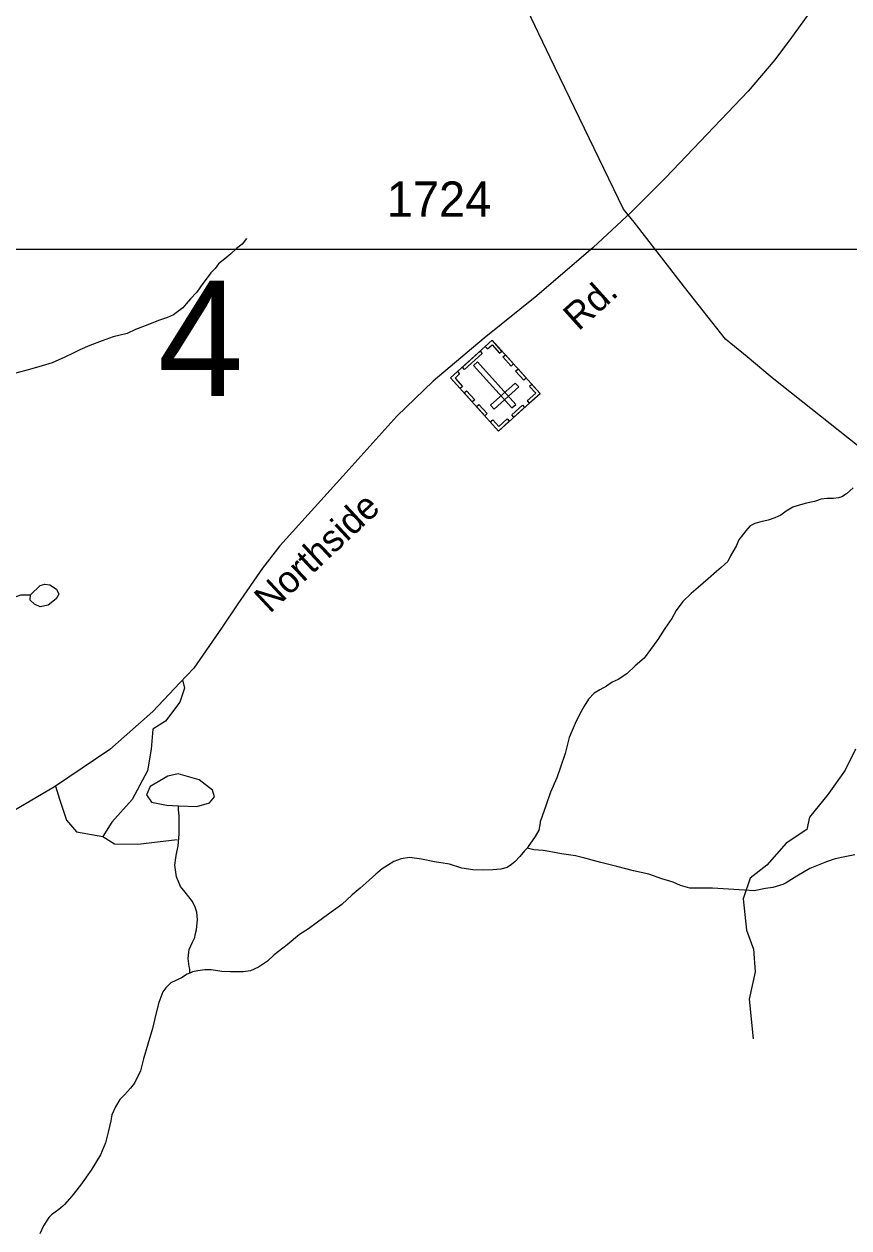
# Model space of a CAD drawing. Extents: x 2056842 to 2160602, y 826753 to 1016856.
# Drawn here: x 2087342 to 2090272, y 855845 to 860118 of the extents above; entities that cross this region are included whole.
import ezdxf

# ---------------------------------------------------------------- set-up
doc = ezdxf.new("R2010")
doc.units = 0
for name, color, linetype in [('Exist Boundary Political City Limit New', 7, 'Continuous'), ('Exist Cultural Cemetery CELL', 7, 'Continuous'), ('Exist Hydrographic Creek Single Shore', 7, 'Continuous'), ('Exist Hydrographic Misc Water Feature', 7, 'Continuous'), ('Exist Road Non-System Type 51', 7, 'Continuous'), ('Exist Road Secondary Structure Standard Bridge Number Label', 7, 'Continuous'), ('Exist Road Secondary Type 51 Attributed', 7, 'Continuous'), ('Exist Road Secondary Type 51 Label', 7, 'Continuous'), ('Exist Road Secondary Type 51 Number Label', 7, 'Continuous'), ('Map Preparation Boundary City Limit Buffer Line', 7, 'Continuous'), ('Scratch_Level_6', 7, 'Continuous')]:
    doc.layers.add(name, color=color, linetype=linetype)

msp = doc.modelspace()

# ---------------------------------------------------------------- linework, layer by layer
at = {"layer": 'Exist Boundary Political City Limit New'}
msp.add_lwpolyline([(2091735, 858766.5), (2090411.6, 858536.4), (2090000, 858863), (2089992.9, 858868.9), (2089910.4, 858937), (2089833.6, 859000.2), (2089688.6, 859184.9), (2089636.1, 859251.8), (2089509.2, 859414.6), (2089471.8, 859460.8), (2089211, 860000), (2088522.2, 861440.5)], dxfattribs=at)
at = {"layer": 'Exist Cultural Cemetery CELL'}
for points in [[(2089175.2, 858807), (2089027.4, 858673.7), (2088856.9, 858862.9), (2089004.8, 858996.2)], [(2088980.2, 858974), (2088987.9, 858965.4), (2089004.3, 858980.2), (2089031.3, 858950.2), (2089039.6, 858957.6), (2089004.8, 858996.2)], [(2088969.8, 858949.2), (2088906.7, 858892.3), (2088899.1, 858900.8), (2088962.1, 858957.6)], [(2089074.6, 858755.8), (2089088.5, 858768.3), (2088952.7, 858918.9), (2088938.9, 858906.4)], [(2089051.6, 858944.2), (2089080.6, 858912.1), (2089072.2, 858904.4), (2089043.2, 858936.6)], [(2088881.5, 858885), (2088889.2, 858876.5), (2088872.8, 858861.8), (2088899.9, 858831.8), (2088891.6, 858824.3), (2088856.9, 858862.9)], [(2089096.6, 858894.3), (2089125.6, 858862.1), (2089117.2, 858854.5), (2089088.2, 858886.7)], [(2089099.4, 858830.3), (2089086.9, 858844.1), (2088999.4, 858765.3), (2089011.9, 858751.4)], [(2089146.2, 858839.2), (2089137.8, 858831.6), (2089159.4, 858807.7), (2089129.2, 858780.5), (2089136.7, 858772.3), (2089175.2, 858807)], [(2088913.7, 858816.8), (2088942.7, 858784.6), (2088934.3, 858777), (2088905.3, 858809.2)], [(2088957.8, 858767.8), (2088986.8, 858735.6), (2088978.4, 858728), (2088949.4, 858760.2)], [(2089120.2, 858757.4), (2089081.7, 858722.7), (2089074.1, 858731.2), (2089112.6, 858765.9)], [(2088998.3, 858705.9), (2089006.7, 858713.5), (2089028.3, 858689.6), (2089058.4, 858716.7), (2089065.8, 858708.5), (2089027.3, 858673.7)]]:
    msp.add_lwpolyline(points, close=True, dxfattribs=at)
at = {"layer": 'Exist Hydrographic Creek Single Shore'}
for points in [[(2088132.7, 859357.5), (2088116.5, 859337.2), (2088096.8, 859321.2), (2088076.9, 859303.1), (2088055.2, 859285.3), (2088033.1, 859267.2), (2088021, 859251.1), (2088005.2, 859234.9), (2087989.2, 859212.9), (2087977.1, 859196.9), (2087955.1, 859166.9), (2087933.2, 859142.7), (2087917.6, 859124.8), (2087905.5, 859110.8), (2087873.3, 859086.5), (2087851.8, 859076.3), (2087819.4, 859066.2), (2087781.5, 859050.5), (2087737.6, 859034), (2087708.1, 859020.2), (2087658, 859007.9), (2087619.9, 858993.8), (2087576, 858977.7), (2087539.9, 858961.7), (2087516.1, 858949.5), (2087486.2, 858935.3), (2087441.9, 858915.3), (2087394.1, 858901), (2087356.4, 858890.9), (2087312.3, 858879)], [(2090287.2, 858472.2), (2090263.2, 858450.3), (2090247.4, 858440.1), (2090235.1, 858435.9), (2090217.5, 858433.7), (2090194.9, 858433.9), (2090173.4, 858431.9), (2090149.4, 858423.7), (2090121.3, 858417.8), (2090091.4, 858409.4), (2090073.5, 858403.6), (2090049.3, 858389.4), (2090029.7, 858375.3), (2090009.4, 858365.5), (2089985.4, 858357.3), (2089959.3, 858351.1), (2089937.6, 858345.1), (2089921.8, 858336.9), (2089905.6, 858319.1), (2089881.6, 858287), (2089872, 858265), (2089851.7, 858230.7), (2089842, 858210.6), (2089818, 858188.7), (2089802, 858174.5), (2089772.1, 858148.6), (2089736.2, 858118.4), (2089712, 858096.4), (2089682.3, 858068.5), (2089658.3, 858036.4), (2089642.5, 858008.4), (2089618.7, 857972.2), (2089592.9, 857934), (2089566.9, 857898.1), (2089545.3, 857867.7), (2089512.9, 857839.7), (2089483.2, 857811.8), (2089453, 857791.6), (2089431.5, 857781.5), (2089411.2, 857767.5), (2089387.6, 857755.3), (2089367.3, 857743.4), (2089347.4, 857721.2), (2089331.7, 857697.2), (2089315.9, 857669.2), (2089299.9, 857635.1), (2089278.1, 857585.2), (2089264, 857528.9), (2089246.6, 857477.2), (2089234.5, 857442.9), (2089212.5, 857391), (2089196.7, 857346.8), (2089174.8, 857286.8), (2089175, 857282.7), (2089171.1, 857256.9), (2089157.2, 857234.7), (2089146.9, 857218.9), (2089135.2, 857202.8), (2089128.6, 857192.4)], [(2089128.6, 857192.4), (2089119.2, 857182.9), (2089103.2, 857162.6), (2089085.2, 857144.6), (2089073.5, 857134.6), (2089057.7, 857124.4), (2089035.4, 857118.5), (2089007.5, 857116.2), (2088975.7, 857114.1), (2088935.7, 857116.2), (2088897.6, 857121.9), (2088853.5, 857135.9), (2088799.5, 857143.7), (2088753.6, 857153.5), (2088711.2, 857159.5), (2088681.6, 857155.1), (2088655.4, 857145.2), (2088633.5, 857131.1), (2088613.6, 857119.1), (2088591.4, 857100.9), (2088567.8, 857079), (2088535.4, 857051), (2088507.8, 857026.8), (2088470.2, 856992.8), (2088420, 856956.5), (2088384.1, 856930.3), (2088352.1, 856906.4), (2088320.3, 856886.5), (2088276.5, 856850.1), (2088230.5, 856814), (2088206.3, 856792.1), (2088174.5, 856769.7), (2088146.7, 856757.7), (2088120.6, 856753.6), (2088094.6, 856753.5), (2088074.7, 856753.6), (2088044.7, 856755.3), (2088006.6, 856761.1), (2087984.5, 856761.2), (2087958.8, 856757), (2087940.8, 856753.3), (2087930.7, 856749.1)], [(2090293.1, 857168.5), (2090257.3, 857162.1), (2090223.2, 857154.3), (2090192.9, 857143.9), (2090133.4, 857120), (2090087.3, 857093.7), (2090049.3, 857069.5), (2090037.2, 857063.6), (2090001.6, 857053.6), (2089975.3, 857049.4), (2089935.3, 857041.3), (2089901.7, 857043.2), (2089787.3, 857050.8), (2089707.5, 857050.7), (2089673.3, 857060.3), (2089647.8, 857072.3), (2089607.7, 857084.1), (2089561.5, 857100), (2089507.4, 857111.9), (2089447.5, 857127.8), (2089391.1, 857141.6), (2089333.5, 857157.3), (2089301.1, 857165.4), (2089251.5, 857173), (2089207.4, 857180.9), (2089185.5, 857185), (2089153.1, 857186.7), (2089128.6, 857192.4)], [(2087930.7, 856749.1), (2087921.1, 856744.9), (2087900.8, 856732.9), (2087862.9, 856714.7), (2087845, 856696.8), (2087835, 856682.8), (2087821, 856644.8), (2087811.2, 856608.6), (2087797.7, 856552.6), (2087781.5, 856496.6), (2087765.7, 856444.7), (2087755.6, 856402.7), (2087733.9, 856358.6), (2087720.2, 856340.4), (2087698.4, 856316.5), (2087682, 856300.3), (2087666.2, 856274.3), (2087654.3, 856246.1), (2087650.4, 856224.3), (2087640.6, 856184.1), (2087631, 856146.1), (2087612.9, 856104.2), (2087580.9, 856049.8), (2087543, 855996), (2087511.6, 855957.7), (2087485.4, 855927.6), (2087479.2, 855921.6), (2087465.3, 855909.5), (2087439.4, 855891.5), (2087429.6, 855881.7), (2087411.5, 855851.6), (2087397.4, 855823.7)]]:
    msp.add_lwpolyline(points, dxfattribs=at)
at = {"layer": 'Exist Hydrographic Misc Water Feature'}
for points in [[(2087364.9, 858091.9), (2087399.1, 858124.9), (2087416.3, 858130.2), (2087433.4, 858127.5), (2087457.1, 858111.7), (2087465, 858094.6), (2087455.8, 858077.4), (2087428.1, 858055), (2087399.1, 858049.7), (2087379.4, 858059), (2087363.6, 858073.5), (2087364.9, 858091.9)], [(2087212, 858016.8), (2087255.5, 858055), (2087295, 858078.7), (2087330.6, 858091.9), (2087354.3, 858091.9), (2087364.9, 858091.9)], [(2087891, 857342.7), (2087955.6, 857340.1), (2088000.4, 857353.3), (2088018.9, 857374.4), (2088011, 857398.1), (2087963.5, 857435), (2087889.8, 857456.1), (2087852.9, 857448.2), (2087789.6, 857411.3), (2087776.4, 857382.3), (2087794.9, 857355.9), (2087847.6, 857345.4), (2087891, 857342.7)], [(2087930.7, 856749.1), (2087930.7, 856762.9), (2087928.7, 856773), (2087924.4, 856801.2), (2087926.8, 856823.2), (2087928.5, 856833), (2087940.6, 856859.2), (2087948.2, 856875.1), (2087950.2, 856884.9), (2087954.1, 856903), (2087958, 856939.3), (2087956, 856965.2), (2087950, 856983.1), (2087939.8, 857002.9), (2087913.9, 857036.9), (2087897.7, 857056.8), (2087884, 857090.9), (2087877.6, 857132.9), (2087881.7, 857166.8), (2087889.5, 857200.9), (2087893, 857242.9), (2087893, 857270.9), (2087893.2, 857307), (2087890.8, 857328.9), (2087891, 857342.7)]]:
    msp.add_lwpolyline(points, dxfattribs=at)
at = {"layer": 'Exist Road Non-System Type 51'}
for points in [[(2087904.8, 857790.3), (2087911.4, 857760.5), (2087894.8, 857710.6), (2087844.9, 857644.1), (2087799.2, 857615), (2087793, 857544.4), (2087780.5, 857467.5), (2087726.5, 857365.6), (2087653.8, 857284.6), (2087621.6, 857233.6)], [(2090295.8, 857544.4), (2090258.4, 857469.5), (2090198.2, 857384.3), (2090131.7, 857303.3), (2090122.4, 857258.6), (2090049.7, 857210.8), (2089981.1, 857131.8), (2089920.9, 857086.1), (2089896, 857013.3), (2089908.4, 856901.1), (2089933.4, 856834.6), (2089939.6, 856753.5), (2089917.8, 856656.9), (2089932.3, 856515.5)], [(2087453.7, 857412.6), (2087468, 857366.7), (2087492.9, 857291.8), (2087528.2, 857250.3), (2087621.6, 857233.6)], [(2087621.6, 857233.6), (2087663.2, 857208.7), (2087746.3, 857206.6), (2087885.4, 857223.2)]]:
    msp.add_lwpolyline(points, dxfattribs=at)
at = {"layer": 'Exist Road Secondary Type 51 Attributed'}
for points in [[(2090231.2, 860298.3), (2090068.7, 860070.2), (2090008.4, 859991.2), (2089913.9, 859880), (2089621.6, 859574), (2089499.1, 859450.3), (2089363.6, 859325.1), (2089163.1, 859153.7), (2088976.2, 859003), (2088795, 858850.7), (2088666.2, 858726), (2088474.1, 858513), (2088250.3, 858266.2), (2088189.1, 858187.2), (2088101.8, 858060.4), (2088043.7, 857974.2), (2087944.5, 857832.3), (2087895.1, 857780.1)], [(2087895.1, 857780.1), (2087799.1, 857678.5), (2087646.5, 857543.4), (2087449.7, 857409.9), (2087040.5, 857169.9)]]:
    msp.add_lwpolyline(points, dxfattribs=at)
at = {"layer": 'Map Preparation Boundary City Limit Buffer Line'}
msp.add_lwpolyline([(2091735, 858766.5), (2090411.6, 858536.4), (2090000, 858863), (2089992.9, 858868.9), (2089910.4, 858937), (2089833.6, 859000.2), (2089688.6, 859184.9), (2089636.1, 859251.8), (2089509.2, 859414.6), (2089471.8, 859460.8), (2089211, 860000), (2088522.2, 861440.5)], dxfattribs=at)
at = {"layer": 'Scratch_Level_6'}
msp.add_lwpolyline([(2086659.3, 866617.9), (2097771.9, 866617.9), (2097771.9, 859318.2), (2086659.3, 859318.2)], close=True, dxfattribs=at)

# ---------------------------------------------------------------- texts
at = {"layer": 'Exist Road Secondary Structure Standard Bridge Number Label'}
msp.add_text('4', height=410.1, dxfattribs=at).set_placement((2087816.6, 858797.7))
at = {"layer": 'Exist Road Secondary Type 51 Label'}
for s, rotation, p in [('Rd.', 42.0251, (2089311.4, 859026.5)), ('Northside', 43.0276, (2088214.9, 858023.5))]:
    msp.add_text(s, height=95, rotation=rotation, dxfattribs=at).set_placement(p)
at = {"layer": 'Exist Road Secondary Type 51 Number Label'}
msp.add_text('1724', height=125, dxfattribs=at).set_placement((2088630, 859434.6))

doc.saveas('drawing.dxf')
